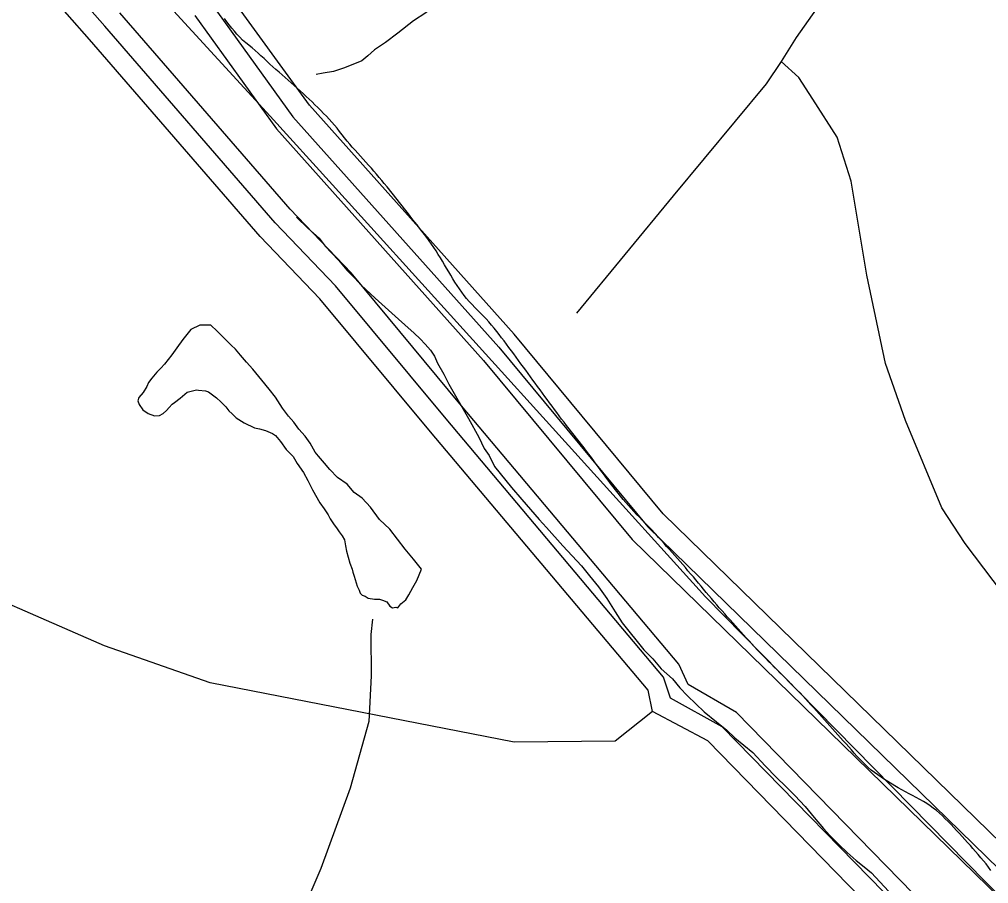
# Model space of a CAD drawing. Extents: x 2260773 to 2342389, y 552869 to 618546.
# Drawn here: x 2304413 to 2306330, y 574283 to 575994 of the extents above; entities that cross this region are included whole.
import ezdxf

# ---------------------------------------------------------------- set-up
doc = ezdxf.new("R2010")
doc.units = 0
for name, color, linetype in [('Exist Boundary Land Use Reservation Military US Department of Defense', 7, 'Continuous'), ('Exist Boundary Political City Limit New', 7, 'Continuous'), ('Exist Hydrographic Buffer Line', 7, 'Continuous'), ('Exist Hydrographic Creek Single Shore', 7, 'Continuous'), ('Exist Hydrographic Misc Water Feature', 7, 'Continuous'), ('Exist Hydrographic River Shore', 7, 'Continuous'), ('Exist Road Non-System Type 51', 7, 'Continuous'), ('Map Preparation Boundary City Limit Buffer Line', 7, 'Continuous')]:
    doc.layers.add(name, color=color, linetype=linetype)

msp = doc.modelspace()

# ---------------------------------------------------------------- linework, layer by layer
at = {"layer": 'Exist Boundary Land Use Reservation Military US Department of Defense'}
for points in [[(2302653.7, 578219.3), (2302707.5, 578135.4), (2303467.5, 577403.4), (2303978.9, 576846.8), (2304504.6, 576243.3), (2304908.4, 575801.8)], [(2304908.4, 575801.8), (2305032.3, 575666.3), (2305769.9, 574850.7), (2306656, 573948.8), (2306901.3, 573788.3)]]:
    msp.add_lwpolyline(points, dxfattribs=at)
at = {"layer": 'Exist Boundary Political City Limit New'}
for points in [[(2305194.2, 575593.2), (2305189.2, 575599.6), (2305184.2, 575605.8), (2305179.5, 575612.1), (2305174.5, 575618.4), (2305169.5, 575624.7), (2305164.5, 575631), (2305159.8, 575637.3), (2305149.8, 575649.8), (2305139.8, 575662.3), (2305134.5, 575668.5), (2305129.5, 575674.7), (2305124.5, 575680.9), (2305119.2, 575687), (2305114, 575693.1), (2305108.8, 575699.1), (2305103.5, 575705), (2305098, 575710.9), (2305092.8, 575716.8), (2305087.2, 575722.7), (2305081.8, 575728.6), (2305076.5, 575734.6), (2305071.2, 575740.5), (2305066, 575746.6), (2305060.8, 575752.8), (2305056, 575759.1), (2305051, 575765.4), (2305046, 575771.7), (2305041, 575778), (2305036, 575784.1), (2305030.8, 575790.1), (2305025.2, 575796.1), (2305020, 575801.9), (2305014.2, 575807.6), (2305008.8, 575813.3), (2305003, 575819), (2304997.2, 575824.6), (2304991.5, 575830.2), (2304985.8, 575835.7), (2304980, 575841.2), (2304974.2, 575846.7), (2304968.2, 575852.1), (2304962.2, 575857.4), (2304956.2, 575862.7), (2304950.2, 575867.9), (2304944.2, 575873.2), (2304938.2, 575878.4), (2304932.2, 575883.8), (2304926.2, 575889), (2304920.2, 575894.3), (2304914.2, 575899.7), (2304908.2, 575905.1), (2304902.5, 575910.4), (2304896.5, 575915.9), (2304890.5, 575921.2), (2304884.8, 575926.6), (2304878.8, 575932), (2304872.8, 575937.2), (2304860.2, 575947.4), (2304854.2, 575952.7), (2304848.5, 575958.2), (2304843, 575964.1), (2304837.8, 575970.1), (2304832.8, 575976.2), (2304827.8, 575982.5), (2304822.8, 575988.8), (2304818, 575995.1)], [(2305682.5, 574962.6), (2305677, 574968.6), (2305671.8, 574974.6), (2305661.5, 574985.3), (2305655.8, 574991.1), (2305650.2, 574996.8), (2305644.8, 575002.6), (2305639.2, 575008.3), (2305633.5, 575014.1), (2305628, 575019.9), (2305622.8, 575025.8), (2305617.2, 575031.6), (2305612, 575037.6), (2305606.8, 575043.7), (2305601.8, 575049.8), (2305596.8, 575056.1), (2305591.8, 575062.4), (2305587, 575068.8), (2305582, 575075.2), (2305577.2, 575081.6), (2305572.5, 575087.9), (2305567.8, 575094.4), (2305563, 575100.8), (2305558.2, 575107.2), (2305553.5, 575113.7), (2305548.8, 575120.2), (2305544, 575126.6), (2305539.2, 575133.1), (2305534.5, 575139.4), (2305529.5, 575145.8), (2305524.8, 575152.1), (2305519.8, 575158.4), (2305514.8, 575164.8), (2305510, 575171.1), (2305505, 575177.4), (2305500, 575183.6), (2305495.2, 575189.9), (2305490.2, 575196.3), (2305485.2, 575202.6), (2305480.5, 575209), (2305475.8, 575215.4), (2305471, 575221.8), (2305466.2, 575228.2), (2305461.5, 575234.7), (2305456.8, 575241.1), (2305452, 575247.6), (2305447.2, 575254.1), (2305442.5, 575260.5), (2305437.8, 575267), (2305433, 575273.4), (2305428.5, 575279.9), (2305423.8, 575286.4), (2305419, 575292.8), (2305414.2, 575299.2), (2305409.5, 575305.6), (2305404.8, 575312.1), (2305400, 575318.5), (2305395.2, 575325), (2305390.5, 575331.4), (2305385.8, 575337.9), (2305381, 575344.4), (2305376.2, 575350.8), (2305371.5, 575357.2), (2305366.5, 575363.6), (2305361.8, 575369.9), (2305356.8, 575376.2), (2305351.8, 575382.5), (2305346.8, 575388.7), (2305341.5, 575394.8), (2305336.2, 575400.7), (2305330.5, 575406.4), (2305325, 575412.1), (2305319.2, 575417.8), (2305313.5, 575423.4), (2305308, 575429.1), (2305302.5, 575435), (2305297.2, 575441), (2305292.2, 575447.2), (2305287.5, 575453.6), (2305283, 575460.2), (2305278.5, 575466.9), (2305274.2, 575473.6), (2305270, 575480.4), (2305266, 575487.2), (2305261.8, 575494.1), (2305257.8, 575501.1), (2305253.8, 575508), (2305249.5, 575514.9), (2305245.5, 575521.8), (2305241.2, 575528.6), (2305237, 575535.3), (2305232.5, 575542), (2305228, 575548.6), (2305223.5, 575555.1), (2305218.8, 575561.6), (2305214, 575567.9), (2305209, 575574.3), (2305204.2, 575580.7), (2305199.2, 575587), (2305194.2, 575593.2)], [(2306244.2, 574411.7), (2306238.5, 574417.2), (2306232.8, 574422.6), (2306226.8, 574427.8), (2306220.5, 574432.8), (2306214, 574437.5), (2306207.5, 574441.9), (2306200.8, 574446.1), (2306193.8, 574450), (2306186.8, 574453.8), (2306179.5, 574457.6), (2306172.5, 574461.2), (2306165.2, 574465), (2306158.2, 574468.8), (2306151.2, 574472.6), (2306144.2, 574476.7), (2306130.8, 574485.2), (2306124, 574489.5), (2306117.2, 574493.9), (2306110.5, 574498.4), (2306104, 574503.2), (2306097.8, 574508.1), (2306091.8, 574513.3), (2306086, 574518.8), (2306080.2, 574524.3), (2306074.8, 574530.1), (2306069.2, 574535.9), (2306063.8, 574541.8), (2306058.5, 574547.8), (2306053.2, 574553.8), (2306047.8, 574559.8), (2306042.5, 574565.8), (2306037.2, 574571.8), (2306031.8, 574577.8), (2306026.5, 574583.6), (2306021, 574589.6), (2306015.8, 574595.6), (2306010.5, 574601.6), (2306005.2, 574607.6), (2306000, 574613.6), (2305994.5, 574619.6), (2305989.2, 574625.6), (2305984, 574631.5), (2305978.5, 574637.4), (2305973.2, 574643.4), (2305967.8, 574649.2), (2305962.2, 574655), (2305956.8, 574660.8), (2305951, 574666.5), (2305945.5, 574672.2), (2305939.8, 574677.9), (2305934.2, 574683.6), (2305928.5, 574689.2), (2305922.8, 574694.9), (2305917.2, 574700.5), (2305911.5, 574706.1), (2305905.8, 574711.8), (2305900.2, 574717.4), (2305894.5, 574723.1), (2305889, 574728.8), (2305883.2, 574734.6), (2305877.8, 574740.3), (2305872.2, 574746.1), (2305866.8, 574751.9), (2305861.5, 574757.8), (2305856, 574763.7), (2305850.5, 574769.6), (2305845.2, 574775.5), (2305839.8, 574781.4), (2305834.5, 574787.3), (2305829, 574793.3), (2305823.8, 574799.2), (2305818.5, 574805.2), (2305813, 574811.2), (2305807.8, 574817.2), (2305802.5, 574823.2), (2305797.2, 574829.2), (2305792, 574835.2), (2305786.8, 574841.3), (2305781.5, 574847.4), (2305776.5, 574853.5), (2305771.2, 574859.7), (2305766.2, 574865.8), (2305761, 574871.9), (2305756, 574878.1), (2305750.8, 574884.2), (2305745.8, 574890.4), (2305740.5, 574896.6), (2305735.2, 574902.6), (2305730.2, 574908.7), (2305725, 574914.8), (2305719.5, 574920.8), (2305714.2, 574926.8), (2305709, 574932.8), (2305703.8, 574938.7), (2305698.5, 574944.7), (2305693, 574950.6), (2305687.8, 574956.6), (2305682.5, 574962.6)], [(2306334.5, 574309.6), (2306329.8, 574316), (2306324.8, 574322.2), (2306319.8, 574328.4), (2306314.5, 574334.6), (2306309.5, 574340.8), (2306304.2, 574346.9), (2306299, 574353), (2306293.8, 574358.9), (2306288.2, 574364.9), (2306283, 574370.7), (2306277.5, 574376.6), (2306272, 574382.5), (2306266.5, 574388.4), (2306261, 574394.4), (2306255.5, 574400.2), (2306250, 574406), (2306244.2, 574411.7)]]:
    msp.add_lwpolyline(points, dxfattribs=at)
at = {"layer": 'Exist Hydrographic Buffer Line'}
for points in [[(2308605.3, 572101.8), (2308384.5, 572179.8), (2308289.8, 572243.7), (2307829.6, 572652.2), (2307342.6, 573143.5), (2306887.4, 573566), (2306818.1, 573617.1), (2306459.1, 573968.1), (2306180.6, 574206.8), (2305802.9, 574593.9), (2305700.4, 574650.5), (2305686.8, 574691.9), (2305256.8, 575202.8), (2305037.8, 575466.2), (2304918.7, 575590.8), (2304581.4, 575980.1), (2304050.1, 576582.4)], [(2304792.4, 576024), (2304953.6, 575800.4), (2305360.8, 575344.7), (2305655.5, 574989.7), (2307819.2, 572880.8), (2307961.3, 572692.2), (2308367.4, 572421.9), (2308632.6, 572285.3)], [(2304759.6, 576001), (2304921.2, 575777), (2305330.7, 575318.6), (2305624.7, 574964.2), (2307789, 572854.3), (2307876.2, 572691.5), (2307370.9, 573171.7), (2306914.7, 573595.4), (2306843.9, 573647.8), (2306487.1, 573996.7), (2306207.9, 574236.1), (2305831.4, 574621.8), (2305735.6, 574677.1), (2305717.4, 574717.7), (2305287.4, 575228.5), (2305068.6, 575491.8), (2304948.4, 575617.8), (2304611.5, 576006.3)]]:
    msp.add_lwpolyline(points, dxfattribs=at)
at = {"layer": 'Exist Hydrographic Creek Single Shore'}
msp.add_lwpolyline([(2305665.1, 574624), (2305591.1, 574565.2), (2305391.1, 574563.6), (2304790.1, 574680.5), (2304581.2, 574754.1), (2304230.1, 574907.2), (2304155.1, 574914)], dxfattribs=at)
at = {"layer": 'Exist Hydrographic Misc Water Feature'}
for points in [[(2305383.3, 576120.3), (2305355.5, 576104.2), (2305329.4, 576087.8), (2305303.4, 576069.4), (2305270, 576045.3), (2305241.9, 576027.2), (2305216.4, 576006.7), (2305192.4, 575990.4), (2305160.9, 575966), (2305137.1, 575948.1), (2305115.3, 575933.5), (2305101.6, 575921.4), (2305089.7, 575911.4), (2305075.6, 575905.4), (2305053.6, 575897), (2305033.9, 575890.6), (2305013.6, 575886.8), (2304999.7, 575884.4)], [(2304960.9, 575602.4), (2304983.1, 575580.3), (2305005.4, 575560.8), (2305017.5, 575544.8), (2305043.6, 575517.3), (2305060.2, 575497.4), (2305076.4, 575481.5), (2305088.5, 575467.5), (2305116.6, 575441.9), (2305162.7, 575400.4), (2305175.2, 575388.8), (2305193.5, 575372.7), (2305205.6, 575361.1), (2305215.2, 575351.1), (2305225.7, 575339), (2305233.9, 575327.3), (2305239.6, 575313.4), (2305252.1, 575291.7), (2305262.4, 575271.5), (2305301.3, 575204), (2305321.4, 575166.5), (2305331.9, 575144.6), (2305341.7, 575130.5), (2305352.2, 575108.7), (2305386.4, 575067.1), (2305406.3, 575043.4), (2305441, 575003.7), (2305455.3, 574987.8), (2305487.7, 574952.1), (2305524.4, 574912.5), (2305540.2, 574892.6), (2305558.3, 574870.9), (2305574.7, 574847.3), (2305590.9, 574821.4), (2305605, 574799.7), (2305647.9, 574745.9), (2305665.9, 574728.2), (2305682.1, 574708.3), (2305704.3, 574688.7), (2305718.8, 574670.7), (2305734.4, 574655), (2305767.4, 574623.2), (2305791.4, 574603.8), (2305811.3, 574587.9)], [(2305208.2, 574905.3), (2305192, 574925.2), (2305175.8, 574945.1), (2305145.3, 574984.5), (2305125.2, 575004.2), (2305107.1, 575028), (2305090.9, 575045.9), (2305074.7, 575057.6), (2305060.8, 575073.5), (2305042.1, 575087.3), (2305026.6, 575103), (2305016.3, 575115.1), (2305004, 575129.1), (2304997.6, 575137), (2304987.6, 575154.7), (2304977.6, 575168.8), (2304965.2, 575182.4), (2304955.4, 575196.5), (2304944.9, 575208.2), (2304933.3, 575224.1), (2304918.9, 575246.1), (2304906.8, 575261.8), (2304892.2, 575279.7), (2304874.2, 575301.5), (2304862.1, 575315.1), (2304850, 575329.1), (2304840, 575341.1), (2304831.6, 575348.9), (2304811.5, 575368.6), (2304803.5, 575376.7), (2304791.4, 575388.6), (2304783.4, 575388.2), (2304769.2, 575388.3), (2304751.4, 575380), (2304735.6, 575360.1), (2304723.9, 575343.6), (2304714.1, 575329.7), (2304699.9, 575311.6), (2304692.1, 575303.4), (2304684.5, 575295.2), (2304674.9, 575283.3), (2304668.3, 575275.3), (2304664.6, 575267.4), (2304657.1, 575255.2), (2304648.9, 575245), (2304647, 575238.8), (2304649.3, 575231.2), (2304656.8, 575221.1), (2304667.5, 575213.4), (2304679.6, 575209.2), (2304689.5, 575209.7), (2304697.2, 575213.8), (2304703.4, 575219.8), (2304709.1, 575225.8), (2304715.1, 575231.8), (2304719.2, 575235.6), (2304730.9, 575244), (2304744.6, 575256.1), (2304754.9, 575258.2), (2304762.9, 575260.3), (2304766.6, 575260.1), (2304780.7, 575258.4), (2304786.9, 575256.7), (2304794.8, 575250.6), (2304802.6, 575244.6), (2304810.8, 575236.9), (2304821.1, 575226.8), (2304826.8, 575219), (2304833.2, 575213.2), (2304841.2, 575205.1), (2304857.4, 575195.4), (2304877.5, 575185.4), (2304887.3, 575183.6), (2304899.4, 575179.7), (2304913.4, 575174), (2304919.5, 575170.2), (2304929.4, 575158.2), (2304940, 575142.4), (2304954.2, 575128.5), (2304962.2, 575114.7), (2304974.5, 575096.7), (2304982.9, 575080.8), (2304992.5, 575062.7), (2305007.1, 575037), (2305015.3, 575025.2), (2305023.5, 575013.1), (2305027.2, 575005.2), (2305035.4, 574993.4), (2305039.7, 574987.5), (2305045.4, 574979.3), (2305051.4, 574971.5), (2305055.7, 574963.6), (2305057.9, 574951.5), (2305059.6, 574941.5), (2305066.3, 574917.8), (2305070.6, 574905.8), (2305072.3, 574899.9), (2305074.7, 574891.8), (2305080.7, 574871.8), (2305085, 574863.9)], [(2305085, 574863.9), (2305086.8, 574857.9), (2305090.9, 574854), (2305096.9, 574851.9), (2305102.6, 574848.2), (2305115.1, 574846.3), (2305125, 574846.5), (2305130.9, 574844.4), (2305139.3, 574840.7), (2305145.1, 574832.5), (2305150.8, 574828.8), (2305157.2, 574830.7), (2305161.1, 574828.9), (2305167, 574836.9), (2305176.9, 574844.8), (2305182.8, 574854.8), (2305190.8, 574869.1), (2305198.6, 574883.3), (2305208.2, 574905.3)], [(2305811.3, 574587.9), (2305827.7, 574572), (2305863.6, 574542.7), (2305888.2, 574516.7), (2305910.1, 574493.1), (2305928.6, 574475.3), (2305946.8, 574457.6), (2305966.9, 574435.9), (2305985, 574414.1), (2306003.4, 574392.3), (2306015.7, 574378.3), (2306033.6, 574360.6), (2306050, 574344.7), (2306068.2, 574329), (2306084, 574316.8), (2306098.2, 574305), (2306114.4, 574287.2), (2306132.8, 574267.7), (2306152.9, 574247.7), (2306221.2, 574198.5), (2306283.7, 574135.1), (2306306.1, 574115.5), (2306332.5, 574093.7)]]:
    msp.add_lwpolyline(points, dxfattribs=at)
at = {"layer": 'Exist Hydrographic River Shore'}
for points in [[(2305665.1, 574624), (2305656.1, 574666.2), (2305226.1, 575177.1), (2305007.1, 575440.6), (2304889.2, 575563.9), (2304551, 575953.9), (2304020.2, 576555.9), (2303246.1, 577305.6), (2302623.1, 577972.8), (2302563.1, 578055.8), (2302479, 578170.5), (2302139, 578842.6), (2301961, 579038.8), (2301602, 579194.9), (2300666.9, 579350.8), (2300000.9, 579310.8), (2298731.7, 578994.6), (2298446.2, 578890.4), (2298312.9, 578842.3)], [(2308936.9, 572246.2), (2308843.3, 572269.7), (2308644.3, 572320.4), (2308394.7, 572457), (2307993.3, 572716.3), (2307849.1, 572907.3), (2305686.2, 575015.3), (2305391.1, 575370.9), (2304986.2, 575823.8), (2304825.2, 576047)], [(2309003.2, 571980.8), (2308958.2, 571977.5), (2308683.3, 572032), (2308366.2, 572143.9), (2308265.2, 572212), (2307802.1, 572623.2), (2307314.1, 573115.4), (2306860.1, 573536.8), (2306792.1, 573586.6), (2306431.2, 573939.4), (2306153.1, 574177.6), (2305774.2, 574565.9), (2305665.1, 574624)]]:
    msp.add_lwpolyline(points, dxfattribs=at)
at = {"layer": 'Exist Road Non-System Type 51'}
for points in [[(2306294.7, 576482.9), (2306252.3, 576427.6), (2306186, 576342.9), (2306134.4, 576258.1), (2306020.2, 576059), (2305949.3, 575957.6), (2305919.3, 575910.3)], [(2305919.3, 575910.3), (2305889.6, 575866.1), (2305705.9, 575644.3), (2305514.7, 575412.3)], [(2307162.4, 574146.8), (2307033.4, 574224.9), (2306851, 574361.3), (2306666.8, 574529), (2306456.8, 574750.2), (2306357.3, 574859), (2306283.7, 574956.7), (2306237.6, 575026.7), (2306165.8, 575200), (2306126.1, 575312.4), (2306089.3, 575487.5), (2306058, 575673.7), (2306030.4, 575760.4), (2305982.5, 575835.9), (2305954.8, 575878.3), (2305919.3, 575910.3)], [(2305111.4, 574806.4), (2305107.7, 574776.4), (2305108.6, 574694.3), (2305103.6, 574604.3), (2305066.9, 574472), (2305008.7, 574313.5), (2304932.7, 574134.8), (2304846.7, 573952.1), (2304768.4, 573794.9), (2304693.7, 573647.9), (2304593, 573472.8)]]:
    msp.add_lwpolyline(points, dxfattribs=at)
at = {"layer": 'Map Preparation Boundary City Limit Buffer Line'}
for points in [[(2305194.2, 575593.2), (2305189.2, 575599.6), (2305184.2, 575605.8), (2305179.5, 575612.1), (2305174.5, 575618.4), (2305169.5, 575624.7), (2305164.5, 575631), (2305159.8, 575637.3), (2305149.8, 575649.8), (2305139.8, 575662.3), (2305134.5, 575668.5), (2305129.5, 575674.7), (2305124.5, 575680.9), (2305119.2, 575687), (2305114, 575693.1), (2305108.8, 575699.1), (2305103.5, 575705), (2305098, 575710.9), (2305092.8, 575716.8), (2305087.2, 575722.7), (2305081.8, 575728.6), (2305076.5, 575734.6), (2305071.2, 575740.5), (2305066, 575746.6), (2305060.8, 575752.8), (2305056, 575759.1), (2305051, 575765.4), (2305046, 575771.7), (2305041, 575778), (2305036, 575784.1), (2305030.8, 575790.1), (2305025.2, 575796.1), (2305020, 575801.9), (2305014.2, 575807.6), (2305008.8, 575813.3), (2305003, 575819), (2304997.2, 575824.6), (2304991.5, 575830.2), (2304985.8, 575835.7), (2304980, 575841.2), (2304974.2, 575846.7), (2304968.2, 575852.1), (2304962.2, 575857.4), (2304956.2, 575862.7), (2304950.2, 575867.9), (2304944.2, 575873.2), (2304938.2, 575878.4), (2304932.2, 575883.8), (2304926.2, 575889), (2304920.2, 575894.3), (2304914.2, 575899.7), (2304908.2, 575905.1), (2304902.5, 575910.4), (2304896.5, 575915.9), (2304890.5, 575921.2), (2304884.8, 575926.6), (2304878.8, 575932), (2304872.8, 575937.2), (2304860.2, 575947.4), (2304854.2, 575952.7), (2304848.5, 575958.2), (2304843, 575964.1), (2304837.8, 575970.1), (2304832.8, 575976.2), (2304827.8, 575982.5), (2304822.8, 575988.8), (2304818, 575995.1)], [(2305682.5, 574962.6), (2305677, 574968.6), (2305671.8, 574974.6), (2305661.5, 574985.3), (2305655.8, 574991.1), (2305650.2, 574996.8), (2305644.8, 575002.6), (2305639.2, 575008.3), (2305633.5, 575014.1), (2305628, 575019.9), (2305622.8, 575025.8), (2305617.2, 575031.6), (2305612, 575037.6), (2305606.8, 575043.7), (2305601.8, 575049.8), (2305596.8, 575056.1), (2305591.8, 575062.4), (2305587, 575068.8), (2305582, 575075.2), (2305577.2, 575081.6), (2305572.5, 575087.9), (2305567.8, 575094.4), (2305563, 575100.8), (2305558.2, 575107.2), (2305553.5, 575113.7), (2305548.8, 575120.2), (2305544, 575126.6), (2305539.2, 575133.1), (2305534.5, 575139.4), (2305529.5, 575145.8), (2305524.8, 575152.1), (2305519.8, 575158.4), (2305514.8, 575164.8), (2305510, 575171.1), (2305505, 575177.4), (2305500, 575183.6), (2305495.2, 575189.9), (2305490.2, 575196.3), (2305485.2, 575202.6), (2305480.5, 575209), (2305475.8, 575215.4), (2305471, 575221.8), (2305466.2, 575228.2), (2305461.5, 575234.7), (2305456.8, 575241.1), (2305452, 575247.6), (2305447.2, 575254.1), (2305442.5, 575260.5), (2305437.8, 575267), (2305433, 575273.4), (2305428.5, 575279.9), (2305423.8, 575286.4), (2305419, 575292.8), (2305414.2, 575299.2), (2305409.5, 575305.6), (2305404.8, 575312.1), (2305400, 575318.5), (2305395.2, 575325), (2305390.5, 575331.4), (2305385.8, 575337.9), (2305381, 575344.4), (2305376.2, 575350.8), (2305371.5, 575357.2), (2305366.5, 575363.6), (2305361.8, 575369.9), (2305356.8, 575376.2), (2305351.8, 575382.5), (2305346.8, 575388.7), (2305341.5, 575394.8), (2305336.2, 575400.7), (2305330.5, 575406.4), (2305325, 575412.1), (2305319.2, 575417.8), (2305313.5, 575423.4), (2305308, 575429.1), (2305302.5, 575435), (2305297.2, 575441), (2305292.2, 575447.2), (2305287.5, 575453.6), (2305283, 575460.2), (2305278.5, 575466.9), (2305274.2, 575473.6), (2305270, 575480.4), (2305266, 575487.2), (2305261.8, 575494.1), (2305257.8, 575501.1), (2305253.8, 575508), (2305249.5, 575514.9), (2305245.5, 575521.8), (2305241.2, 575528.6), (2305237, 575535.3), (2305232.5, 575542), (2305228, 575548.6), (2305223.5, 575555.1), (2305218.8, 575561.6), (2305214, 575567.9), (2305209, 575574.3), (2305204.2, 575580.7), (2305199.2, 575587), (2305194.2, 575593.2)], [(2306244.2, 574411.7), (2306238.5, 574417.2), (2306232.8, 574422.6), (2306226.8, 574427.8), (2306220.5, 574432.8), (2306214, 574437.5), (2306207.5, 574441.9), (2306200.8, 574446.1), (2306193.8, 574450), (2306186.8, 574453.8), (2306179.5, 574457.6), (2306172.5, 574461.2), (2306165.2, 574465), (2306158.2, 574468.8), (2306151.2, 574472.6), (2306144.2, 574476.7), (2306130.8, 574485.2), (2306124, 574489.5), (2306117.2, 574493.9), (2306110.5, 574498.4), (2306104, 574503.2), (2306097.8, 574508.1), (2306091.8, 574513.3), (2306086, 574518.8), (2306080.2, 574524.3), (2306074.8, 574530.1), (2306069.2, 574535.9), (2306063.8, 574541.8), (2306058.5, 574547.8), (2306053.2, 574553.8), (2306047.8, 574559.8), (2306042.5, 574565.8), (2306037.2, 574571.8), (2306031.8, 574577.8), (2306026.5, 574583.6), (2306021, 574589.6), (2306015.8, 574595.6), (2306010.5, 574601.6), (2306005.2, 574607.6), (2306000, 574613.6), (2305994.5, 574619.6), (2305989.2, 574625.6), (2305984, 574631.5), (2305978.5, 574637.4), (2305973.2, 574643.4), (2305967.8, 574649.2), (2305962.2, 574655), (2305956.8, 574660.8), (2305951, 574666.5), (2305945.5, 574672.2), (2305939.8, 574677.9), (2305934.2, 574683.6), (2305928.5, 574689.2), (2305922.8, 574694.9), (2305917.2, 574700.5), (2305911.5, 574706.1), (2305905.8, 574711.8), (2305900.2, 574717.4), (2305894.5, 574723.1), (2305889, 574728.8), (2305883.2, 574734.6), (2305877.8, 574740.3), (2305872.2, 574746.1), (2305866.8, 574751.9), (2305861.5, 574757.8), (2305856, 574763.7), (2305850.5, 574769.6), (2305845.2, 574775.5), (2305839.8, 574781.4), (2305834.5, 574787.3), (2305829, 574793.3), (2305823.8, 574799.2), (2305818.5, 574805.2), (2305813, 574811.2), (2305807.8, 574817.2), (2305802.5, 574823.2), (2305797.2, 574829.2), (2305792, 574835.2), (2305786.8, 574841.3), (2305781.5, 574847.4), (2305776.5, 574853.5), (2305771.2, 574859.7), (2305766.2, 574865.8), (2305761, 574871.9), (2305756, 574878.1), (2305750.8, 574884.2), (2305745.8, 574890.4), (2305740.5, 574896.6), (2305735.2, 574902.6), (2305730.2, 574908.7), (2305725, 574914.8), (2305719.5, 574920.8), (2305714.2, 574926.8), (2305709, 574932.8), (2305703.8, 574938.7), (2305698.5, 574944.7), (2305693, 574950.6), (2305687.8, 574956.6), (2305682.5, 574962.6)], [(2306334.5, 574309.6), (2306329.8, 574316), (2306324.8, 574322.2), (2306319.8, 574328.4), (2306314.5, 574334.6), (2306309.5, 574340.8), (2306304.2, 574346.9), (2306299, 574353), (2306293.8, 574358.9), (2306288.2, 574364.9), (2306283, 574370.7), (2306277.5, 574376.6), (2306272, 574382.5), (2306266.5, 574388.4), (2306261, 574394.4), (2306255.5, 574400.2), (2306250, 574406), (2306244.2, 574411.7)]]:
    msp.add_lwpolyline(points, dxfattribs=at)

doc.saveas('drawing.dxf')
